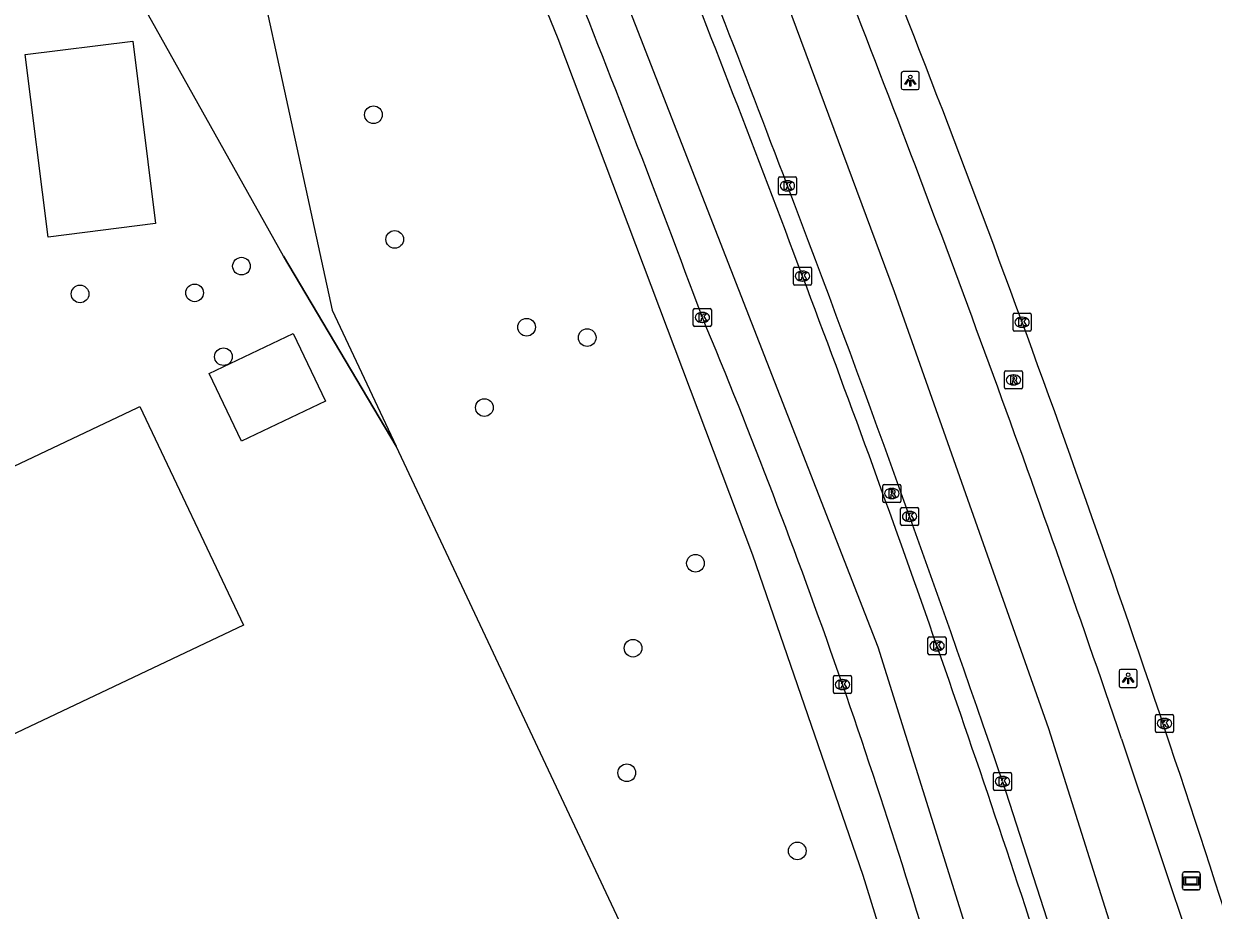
# Model space of a CAD drawing. Extents: x 161772 to 163123, y 383092 to 383917.
# Drawn here: x 163008.7 to 163074.6, y 383820.3 to 383869.4 of the extents above; entities that cross this region are included whole.
import ezdxf

# ---------------------------------------------------------------- set-up
doc = ezdxf.new("R2010")
doc.units = 0
for name, color, linetype in [('IMGEO_Boom', 7, 'Continuous'), ('IMGEO_Hek', 7, 'Continuous'), ('IMGEO_Kolk', 7, 'Continuous'), ('IMGEO_Lichtpunt', 7, 'Continuous'), ('IMGEO_Loofbos', 7, 'Continuous'), ('IMGEO_Pand', 7, 'Continuous'), ('IMGEO_Reclamebord', 7, 'Continuous'), ('IMGEO_Rijbaan_lokaal_gesloten', 7, 'Continuous'), ('IMGEO_Rijbaan_regionaal_gesloten', 7, 'Continuous'), ('IMGEO_Rioolput', 7, 'Continuous'), ('IMGEO_Voetpad_open', 7, 'Continuous')]:
    doc.layers.add(name, color=color, linetype=linetype)

msp = doc.modelspace()

# ---------------------------------------------------------------- linework, layer by layer
at = {"layer": 'IMGEO_Boom'}
for centre in [(163028.067, 383864.348), (163029.243, 383857.441), (163020.756, 383855.959), (163011.813, 383854.419), (163018.162, 383854.481), (163036.549, 383852.578), (163039.907, 383852.003), (163019.758, 383850.945), (163034.212, 383848.126), (163045.905, 383839.502), (163042.447, 383834.798), (163042.1, 383827.897), (163051.546, 383823.566)]:
    msp.add_circle(centre, 0.489, dxfattribs=at)
at = {"layer": 'IMGEO_Hek'}
msp.add_lwpolyline([(163023.091, 383856.517), (163029.33, 383845.982)], dxfattribs=at)
at = {"layer": 'IMGEO_Kolk'}
for p, q in [((163050.497, 383859.983), (163050.497, 383860.835)), ((163050.572, 383860.909), (163051.424, 383860.909)), ((163051.498, 383860.835), (163051.498, 383859.983)), ((163051.008, 383860.129), (163050.983, 383860.129)), ((163050.985, 383860.689), (163051.01, 383860.689)), ((163051.424, 383859.909), (163050.572, 383859.909)), ((163051.331, 383854.984), (163051.331, 383855.836)), ((163051.406, 383855.91), (163052.258, 383855.91)), ((163051.819, 383855.69), (163051.844, 383855.69)), ((163052.332, 383855.836), (163052.332, 383854.984)), ((163052.258, 383854.91), (163051.406, 383854.91)), ((163051.842, 383855.13), (163051.817, 383855.13)), ((163045.785, 383852.693), (163045.785, 383853.545)), ((163045.86, 383853.619), (163046.712, 383853.619)), ((163046.786, 383853.545), (163046.786, 383852.693)), ((163046.296, 383852.839), (163046.271, 383852.839)), ((163046.273, 383853.399), (163046.298, 383853.399)), ((163063.495, 383852.425), (163063.495, 383853.277)), ((163063.57, 383853.351), (163064.422, 383853.351)), ((163063.983, 383853.131), (163064.008, 383853.131)), ((163064.496, 383853.277), (163064.496, 383852.425)), ((163046.712, 383852.619), (163045.86, 383852.619)), ((163064.422, 383852.351), (163063.57, 383852.351)), ((163064.006, 383852.571), (163063.981, 383852.571)), ((163057.267, 383841.67), (163057.267, 383842.522)), ((163057.342, 383842.596), (163058.194, 383842.596)), ((163057.755, 383842.376), (163057.78, 383842.376)), ((163058.268, 383842.522), (163058.268, 383841.67)), ((163057.778, 383841.816), (163057.753, 383841.816)), ((163058.194, 383841.596), (163057.342, 383841.596)), ((163058.784, 383834.499), (163058.784, 383835.351)), ((163058.859, 383835.425), (163059.711, 383835.425)), ((163059.272, 383835.205), (163059.297, 383835.205)), ((163059.785, 383835.351), (163059.785, 383834.499)), ((163059.711, 383834.425), (163058.859, 383834.425)), ((163059.295, 383834.645), (163059.27, 383834.645)), ((163053.551, 383832.357), (163053.551, 383833.209)), ((163053.626, 383833.283), (163054.478, 383833.283)), ((163054.039, 383833.063), (163054.064, 383833.063)), ((163054.552, 383833.209), (163054.552, 383832.357)), ((163054.062, 383832.503), (163054.037, 383832.503)), ((163054.478, 383832.283), (163053.626, 383832.283)), ((163071.463, 383831.127), (163072.315, 383831.127)), ((163071.388, 383830.201), (163071.388, 383831.053)), ((163071.876, 383830.907), (163071.901, 383830.907)), ((163072.389, 383831.053), (163072.389, 383830.201)), ((163072.315, 383830.127), (163071.463, 383830.127)), ((163071.899, 383830.347), (163071.874, 383830.347)), ((163062.411, 383826.989), (163062.411, 383827.841)), ((163062.486, 383827.915), (163063.338, 383827.915)), ((163063.412, 383827.841), (163063.412, 383826.989)), ((163062.922, 383827.135), (163062.897, 383827.135)), ((163062.899, 383827.695), (163062.924, 383827.695)), ((163063.338, 383826.915), (163062.486, 383826.915))]:
    msp.add_line(p, q, dxfattribs=at)
for points in [[(163050.497, 383859.983), (163050.497, 383860.835)], [(163050.572, 383860.909), (163051.424, 383860.909)], [(163051.498, 383860.835), (163051.498, 383859.983)], [(163050.818, 383860.609), (163050.941, 383860.609), (163050.941, 383860.458), (163051.071, 383860.609), (163051.235, 383860.609), (163051.089, 383860.458), (163051.242, 383860.209), (163051.09, 383860.209), (163051.005, 383860.373), (163050.941, 383860.306), (163050.941, 383860.209), (163050.818, 383860.209), (163050.818, 383860.609)], [(163051.424, 383859.909), (163050.572, 383859.909)], [(163051.331, 383854.984), (163051.331, 383855.836)], [(163051.406, 383855.91), (163052.258, 383855.91)], [(163051.652, 383855.61), (163051.775, 383855.61), (163051.775, 383855.459), (163051.905, 383855.61), (163052.069, 383855.61), (163051.923, 383855.459), (163052.076, 383855.21), (163051.924, 383855.21), (163051.839, 383855.374), (163051.775, 383855.307), (163051.775, 383855.21), (163051.652, 383855.21), (163051.652, 383855.61)], [(163052.332, 383855.836), (163052.332, 383854.984)], [(163052.258, 383854.91), (163051.406, 383854.91)], [(163045.785, 383852.693), (163045.785, 383853.545)], [(163045.86, 383853.619), (163046.712, 383853.619)], [(163046.786, 383853.545), (163046.786, 383852.693)], [(163046.106, 383853.319), (163046.229, 383853.319), (163046.229, 383853.168), (163046.359, 383853.319), (163046.523, 383853.319), (163046.377, 383853.168), (163046.53, 383852.919), (163046.378, 383852.919), (163046.293, 383853.083), (163046.229, 383853.016), (163046.229, 383852.919), (163046.106, 383852.919), (163046.106, 383853.319)], [(163063.495, 383852.425), (163063.495, 383853.277)], [(163063.57, 383853.351), (163064.422, 383853.351)], [(163063.816, 383853.051), (163063.939, 383853.051), (163063.939, 383852.9), (163064.069, 383853.051), (163064.233, 383853.051), (163064.087, 383852.9), (163064.24, 383852.651), (163064.088, 383852.651), (163064.003, 383852.815), (163063.939, 383852.748), (163063.939, 383852.651), (163063.816, 383852.651), (163063.816, 383853.051)], [(163064.496, 383853.277), (163064.496, 383852.425)], [(163046.712, 383852.619), (163045.86, 383852.619)], [(163064.422, 383852.351), (163063.57, 383852.351)], [(163057.267, 383841.67), (163057.267, 383842.522)], [(163057.342, 383842.596), (163058.194, 383842.596)], [(163057.588, 383842.296), (163057.711, 383842.296), (163057.711, 383842.145), (163057.841, 383842.296), (163058.005, 383842.296), (163057.859, 383842.145), (163058.012, 383841.896), (163057.86, 383841.896), (163057.775, 383842.06), (163057.711, 383841.993), (163057.711, 383841.896), (163057.588, 383841.896), (163057.588, 383842.296)], [(163058.268, 383842.522), (163058.268, 383841.67)], [(163058.194, 383841.596), (163057.342, 383841.596)], [(163058.784, 383834.499), (163058.784, 383835.351)], [(163058.859, 383835.425), (163059.711, 383835.425)], [(163059.105, 383835.125), (163059.228, 383835.125), (163059.228, 383834.974), (163059.358, 383835.125), (163059.522, 383835.125), (163059.376, 383834.974), (163059.529, 383834.725), (163059.377, 383834.725), (163059.292, 383834.889), (163059.228, 383834.822), (163059.228, 383834.725), (163059.105, 383834.725), (163059.105, 383835.125)], [(163059.785, 383835.351), (163059.785, 383834.499)], [(163059.711, 383834.425), (163058.859, 383834.425)], [(163053.551, 383832.357), (163053.551, 383833.209)], [(163053.626, 383833.283), (163054.478, 383833.283)], [(163054.552, 383833.209), (163054.552, 383832.357)], [(163053.872, 383832.983), (163053.995, 383832.983), (163053.995, 383832.832), (163054.125, 383832.983), (163054.289, 383832.983), (163054.143, 383832.832), (163054.296, 383832.583), (163054.144, 383832.583), (163054.059, 383832.747), (163053.995, 383832.68), (163053.995, 383832.583), (163053.872, 383832.583), (163053.872, 383832.983)], [(163054.478, 383832.283), (163053.626, 383832.283)], [(163071.463, 383831.127), (163072.315, 383831.127)], [(163071.388, 383830.201), (163071.388, 383831.053)], [(163071.709, 383830.827), (163071.832, 383830.827), (163071.832, 383830.676), (163071.962, 383830.827), (163072.126, 383830.827), (163071.98, 383830.676), (163072.133, 383830.427), (163071.981, 383830.427), (163071.896, 383830.591), (163071.832, 383830.524), (163071.832, 383830.427), (163071.709, 383830.427), (163071.709, 383830.827)], [(163072.389, 383831.053), (163072.389, 383830.201)], [(163072.315, 383830.127), (163071.463, 383830.127)], [(163062.411, 383826.989), (163062.411, 383827.841)], [(163062.486, 383827.915), (163063.338, 383827.915)], [(163063.412, 383827.841), (163063.412, 383826.989)], [(163062.732, 383827.615), (163062.855, 383827.615), (163062.855, 383827.464), (163062.985, 383827.615), (163063.149, 383827.615), (163063.003, 383827.464), (163063.156, 383827.215), (163063.004, 383827.215), (163062.919, 383827.379), (163062.855, 383827.312), (163062.855, 383827.215), (163062.732, 383827.215), (163062.732, 383827.615)], [(163063.338, 383826.915), (163062.486, 383826.915)]]:
    msp.add_lwpolyline(points, dxfattribs=at)
for centre, start, end in [((163050.574, 383860.833), 91.55205, 178.44795), ((163050.574, 383860.833), 91.55205, 178.44795), ((163051.422, 383860.833), 1.55205, 88.44795), ((163051.422, 383860.833), 1.55205, 88.44795), ((163050.574, 383859.985), 181.55205, 268.44795), ((163050.574, 383859.985), 181.55205, 268.44795), ((163051.422, 383859.985), 271.55205, 358.44795), ((163051.422, 383859.985), 271.55205, 358.44795), ((163051.408, 383855.834), 91.55205, 178.44795), ((163051.408, 383855.834), 91.55205, 178.44795), ((163052.256, 383855.834), 1.55205, 88.44795), ((163052.256, 383855.834), 1.55205, 88.44795), ((163051.408, 383854.986), 181.55205, 268.44795), ((163051.408, 383854.986), 181.55205, 268.44795), ((163052.256, 383854.986), 271.55205, 358.44795), ((163052.256, 383854.986), 271.55205, 358.44795), ((163045.862, 383853.543), 91.55205, 178.44795), ((163045.862, 383853.543), 91.55205, 178.44795), ((163046.71, 383853.543), 1.55205, 88.44795), ((163046.71, 383853.543), 1.55205, 88.44795), ((163063.572, 383853.275), 91.55205, 178.44795), ((163063.572, 383853.275), 91.55205, 178.44795), ((163064.42, 383853.275), 1.55205, 88.44795), ((163064.42, 383853.275), 1.55205, 88.44795), ((163045.862, 383852.695), 181.55205, 268.44795), ((163045.862, 383852.695), 181.55205, 268.44795), ((163046.71, 383852.695), 271.55205, 358.44795), ((163046.71, 383852.695), 271.55205, 358.44795), ((163063.572, 383852.427), 181.55205, 268.44795), ((163063.572, 383852.427), 181.55205, 268.44795), ((163064.42, 383852.427), 271.55205, 358.44795), ((163064.42, 383852.427), 271.55205, 358.44795), ((163057.344, 383842.52), 91.55205, 178.44795), ((163057.344, 383842.52), 91.55205, 178.44795), ((163058.192, 383842.52), 1.55205, 88.44795), ((163058.192, 383842.52), 1.55205, 88.44795), ((163057.344, 383841.672), 181.55205, 268.44795), ((163057.344, 383841.672), 181.55205, 268.44795), ((163058.192, 383841.672), 271.55205, 358.44795), ((163058.192, 383841.672), 271.55205, 358.44795), ((163058.861, 383835.349), 91.55205, 178.44795), ((163058.861, 383835.349), 91.55205, 178.44795), ((163059.709, 383835.349), 1.55205, 88.44795), ((163059.709, 383835.349), 1.55205, 88.44795), ((163058.861, 383834.501), 181.55205, 268.44795), ((163058.861, 383834.501), 181.55205, 268.44795), ((163059.709, 383834.501), 271.55205, 358.44795), ((163059.709, 383834.501), 271.55205, 358.44795), ((163053.628, 383833.207), 91.55205, 178.44795), ((163053.628, 383833.207), 91.55205, 178.44795), ((163054.476, 383833.207), 1.55205, 88.44795), ((163054.476, 383833.207), 1.55205, 88.44795), ((163053.628, 383832.359), 181.55205, 268.44795), ((163053.628, 383832.359), 181.55205, 268.44795), ((163054.476, 383832.359), 271.55205, 358.44795), ((163054.476, 383832.359), 271.55205, 358.44795), ((163071.465, 383831.051), 91.55205, 178.44795), ((163071.465, 383831.051), 91.55205, 178.44795), ((163072.313, 383831.051), 1.55205, 88.44795), ((163072.313, 383831.051), 1.55205, 88.44795), ((163071.465, 383830.203), 181.55205, 268.44795), ((163071.465, 383830.203), 181.55205, 268.44795), ((163072.313, 383830.203), 271.55205, 358.44795), ((163072.313, 383830.203), 271.55205, 358.44795), ((163062.488, 383827.839), 91.55205, 178.44795), ((163062.488, 383827.839), 91.55205, 178.44795), ((163063.336, 383827.839), 1.55205, 88.44795), ((163063.336, 383827.839), 1.55205, 88.44795), ((163062.488, 383826.991), 181.55205, 268.44795), ((163062.488, 383826.991), 181.55205, 268.44795), ((163063.336, 383826.991), 271.55205, 358.44795), ((163063.336, 383826.991), 271.55205, 358.44795)]:
    msp.add_arc(centre, 0.0765, start, end, dxfattribs=at)
for centre, major_axis, ratio, start_param, end_param in [((163050.984, 383860.409), (-0.387, 0.002), 0.722429, 4.712389, 7.853982), ((163051.009, 383860.409), (-0.39, 0.002), 0.717154, 1.570796, 4.712389), ((163051.818, 383855.41), (-0.387, 0.002), 0.722429, 4.712389, 7.853982), ((163051.843, 383855.41), (-0.39, 0.002), 0.717154, 1.570796, 4.712389), ((163046.272, 383853.119), (-0.387, 0.002), 0.722429, 4.712389, 7.853982), ((163046.297, 383853.119), (-0.39, 0.002), 0.717154, 1.570796, 4.712389), ((163063.982, 383852.851), (-0.387, 0.002), 0.722429, 4.712389, 7.853982), ((163064.007, 383852.851), (-0.39, 0.002), 0.717154, 1.570796, 4.712389), ((163057.754, 383842.096), (-0.387, 0.002), 0.722429, 4.712389, 7.853982), ((163057.779, 383842.096), (-0.39, 0.002), 0.717154, 1.570796, 4.712389), ((163059.271, 383834.925), (-0.387, 0.002), 0.722429, 4.712389, 7.853982), ((163059.296, 383834.925), (-0.39, 0.002), 0.717154, 1.570796, 4.712389), ((163054.038, 383832.783), (-0.387, 0.002), 0.722429, 4.712389, 7.853982), ((163054.063, 383832.783), (-0.39, 0.002), 0.717154, 1.570796, 4.712389), ((163071.875, 383830.627), (-0.387, 0.002), 0.722429, 4.712389, 7.853982), ((163071.9, 383830.627), (-0.39, 0.002), 0.717154, 1.570796, 4.712389), ((163062.898, 383827.415), (-0.387, 0.002), 0.722429, 4.712389, 7.853982), ((163062.923, 383827.415), (-0.39, 0.002), 0.717154, 1.570796, 4.712389)]:
    msp.add_ellipse(centre, major_axis=major_axis, ratio=ratio, start_param=start_param, end_param=end_param, dxfattribs=at)
at = {"layer": 'IMGEO_Lichtpunt'}
for p, q in [((163058.21, 383866.739), (163057.402, 383866.739)), ((163058.21, 383866.739), (163057.402, 383866.739)), ((163057.308, 383866.644), (163057.308, 383865.837)), ((163057.308, 383866.644), (163057.308, 383865.837)), ((163058.304, 383865.837), (163058.304, 383866.644)), ((163058.304, 383865.837), (163058.304, 383866.644)), ((163057.402, 383865.743), (163058.21, 383865.743)), ((163057.402, 383865.743), (163058.21, 383865.743)), ((163069.374, 383833.529), (163069.374, 383832.722)), ((163069.374, 383833.529), (163069.374, 383832.722)), ((163070.276, 383833.624), (163069.468, 383833.624)), ((163070.276, 383833.624), (163069.468, 383833.624)), ((163070.37, 383832.722), (163070.37, 383833.529)), ((163070.37, 383832.722), (163070.37, 383833.529)), ((163069.468, 383832.628), (163070.276, 383832.628)), ((163069.468, 383832.628), (163070.276, 383832.628))]:
    msp.add_line(p, q, dxfattribs=at)
for points in [[(163057.682, 383866.308), (163057.721, 383866.28), (163057.533, 383866.018), (163057.495, 383866.045), (163057.682, 383866.308)], [(163057.784, 383866.26), (163057.831, 383866.26), (163057.831, 383865.938), (163057.784, 383865.938), (163057.784, 383866.26)], [(163057.894, 383866.28), (163057.932, 383866.307), (163058.119, 383866.045), (163058.08, 383866.017), (163057.894, 383866.28)], [(163069.748, 383833.193), (163069.787, 383833.165), (163069.599, 383832.903), (163069.561, 383832.93), (163069.748, 383833.193)], [(163069.85, 383833.145), (163069.897, 383833.145), (163069.897, 383832.823), (163069.85, 383832.823), (163069.85, 383833.145)], [(163069.96, 383833.165), (163069.998, 383833.192), (163070.185, 383832.93), (163070.146, 383832.902), (163069.96, 383833.165)]]:
    msp.add_lwpolyline(points, dxfattribs=at)
for centre in [(163057.807, 383866.442), (163069.873, 383833.327)]:
    msp.add_circle(centre, 0.0994, dxfattribs=at)
for centre, start, end in [((163057.402, 383866.644), 90, 180), ((163057.402, 383866.644), 90, 180), ((163058.21, 383866.644), 0, 90), ((163058.21, 383866.644), 0, 90), ((163057.402, 383865.837), 180, 270), ((163057.402, 383865.837), 180, 270), ((163058.21, 383865.837), 270, 0), ((163058.21, 383865.837), 270, 360), ((163069.468, 383833.529), 90, 180), ((163069.468, 383833.529), 90, 180), ((163070.276, 383833.529), 0, 90), ((163070.276, 383833.529), 0, 90), ((163069.468, 383832.722), 180, 270), ((163069.468, 383832.722), 180, 270), ((163070.276, 383832.722), 270, 0), ((163070.276, 383832.722), 270, 360)]:
    msp.add_arc(centre, 0.0946, start, end, dxfattribs=at)
at = {"layer": 'IMGEO_Loofbos'}
for points in [[(163014.091, 383907.444), (163019.19, 383883.816), (163025.783, 383853.524), (163029.33, 383845.982)], [(163029.33, 383845.982), (163023.091, 383856.517), (163002.777, 383892.764), (162975.595, 383890.208), (162966.03, 383889.308), (162966.488, 383885.942)], [(163054.498, 383792.461), (163029.33, 383845.982)]]:
    msp.add_lwpolyline(points, dxfattribs=at)
at = {"layer": 'IMGEO_Pand'}
for points in [[(163008.781, 383867.674), (163014.733, 383868.42), (163016.001, 383858.316), (163010.049, 383857.569), (163008.781, 383867.674)], [(163018.968, 383850.016), (163023.626, 383852.233), (163025.414, 383848.477), (163020.756, 383846.26), (163018.968, 383850.016)], [(163004.56, 383830.424), (163003.145, 383833.428), (163000.441, 383839.166), (163002.995, 383840.379), (163002.22, 383842.067), (163002.394, 383842.149), (163014.984, 383848.115), (163015.13, 383848.184), (163020.862, 383836.071), (163007.949, 383829.942), (163007.697, 383830.449), (163007.135, 383831.58), (163004.56, 383830.424)]]:
    msp.add_lwpolyline(points, dxfattribs=at)
at = {"layer": 'IMGEO_Reclamebord'}
for p, q in [((163072.875, 383821.506), (163072.875, 383822.306)), ((163072.875, 383822.306), (163072.875, 383821.506)), ((163072.975, 383822.406), (163073.765, 383822.406)), ((163073.765, 383822.406), (163072.975, 383822.406)), ((163073.865, 383822.306), (163073.865, 383821.506)), ((163073.865, 383821.506), (163073.865, 383822.306)), ((163073.765, 383821.406), (163072.975, 383821.406)), ((163072.975, 383821.406), (163073.765, 383821.406))]:
    msp.add_line(p, q, dxfattribs=at)
for points in [[(163072.976, 383822.138), (163073.764, 383822.138), (163073.764, 383821.674), (163072.976, 383821.674), (163072.976, 383822.138)], [(163073.041, 383822.073), (163073.041, 383821.739), (163073.699, 383821.739), (163073.699, 383822.073), (163073.041, 383822.073)]]:
    msp.add_lwpolyline(points, dxfattribs=at)
for centre, start, end in [((163072.975, 383822.306), 90, 180), ((163072.975, 383822.306), 90, 180), ((163073.765, 383822.306), 0, 90), ((163073.765, 383822.306), 360, 90), ((163072.975, 383821.506), 180, 270), ((163072.975, 383821.506), 180, 270), ((163073.765, 383821.506), 270, 0), ((163073.765, 383821.506), 270, 0)]:
    msp.add_arc(centre, 0.1, start, end, dxfattribs=at)
at = {"layer": 'IMGEO_Rijbaan_lokaal_gesloten'}
msp.add_lwpolyline([(163083.63, 383703.586), (163073.059, 383750.369), (163071.01, 383775.264), (163069.289, 383789.816), (163062.551, 383814.048), (163056.031, 383834.862), (163035.593, 383887.297), (163026.266, 383908.58)], dxfattribs=at)
for centre, radius, start, end in [((162148.323, 383517.116), 964.764, 20.527053, 23.08466), ((162190.562, 383534.348), 913.171, 20.431178, 23.140094), ((162270.481, 383559.597), 835.472, 17.830956, 20.736242), ((162713.063, 383714.212), 361.018, 15.93376, 22.62927)]:
    msp.add_arc(centre, radius, start, end, dxfattribs=at)
at = {"layer": 'IMGEO_Rijbaan_regionaal_gesloten'}
for points in [[(163034.642, 383909.366), (163036.068, 383906.193), (163039.277, 383898.648), (163050.7, 383871.257), (163056.906, 383854.555), (163065.468, 383830.358), (163073.852, 383803.761), (163076.462, 383794.331), (163079.886, 383779.448), (163086.428, 383749.788), (163092.524, 383720.917), (163099.604, 383690.323), (163103.558, 383672.69), (163107.513, 383652.796), (163108.607, 383648.077)], [(163069.504, 383829.783), (163073.521, 383817.74)], [(163062.913, 383827.416), (163066.704, 383815.693), (163069.244, 383807.84), (163070.606, 383803.025), (163072.574, 383796.064)]]:
    msp.add_lwpolyline(points, dxfattribs=at)
for centre, radius, start, end in [((162198.773, 383538.336), 911.056, 20.702625, 23.288382), ((162261.185, 383558.572), 855.051, 17.697621, 21.506678), ((162150.197, 383516.922), 971.086, 18.794587, 21.393671), ((162095.166, 383496.643), 1022.715, 18.870247, 20.835573)]:
    msp.add_arc(centre, radius, start, end, dxfattribs=at)
at = {"layer": 'IMGEO_Rioolput'}
for p, q in [((163063.018, 383849.232), (163063.018, 383850.084)), ((163063.093, 383850.158), (163063.945, 383850.158)), ((163063.506, 383849.938), (163063.531, 383849.938)), ((163064.019, 383850.084), (163064.019, 383849.232)), ((163063.945, 383849.158), (163063.093, 383849.158)), ((163063.529, 383849.378), (163063.504, 383849.378)), ((163056.278, 383842.942), (163056.278, 383843.794)), ((163056.353, 383843.868), (163057.205, 383843.868)), ((163056.766, 383843.648), (163056.791, 383843.648)), ((163057.279, 383843.794), (163057.279, 383842.942)), ((163056.789, 383843.088), (163056.764, 383843.088)), ((163057.205, 383842.868), (163056.353, 383842.868))]:
    msp.add_line(p, q, dxfattribs=at)
for points in [[(163063.018, 383849.232), (163063.018, 383850.084)], [(163063.093, 383850.158), (163063.945, 383850.158)], [(163063.607, 383849.856), (163063.355, 383849.858), (163063.355, 383849.458)], [(163063.355, 383849.458), (163063.479, 383849.458), (163063.479, 383849.62), (163063.49, 383849.62)], [(163063.533, 383849.777), (163063.479, 383849.777), (163063.479, 383849.696)], [(163063.479, 383849.696), (163063.531, 383849.696)], [(163063.537, 383849.591), (163063.608, 383849.458), (163063.748, 383849.458), (163063.683, 383849.584)], [(163064.019, 383850.084), (163064.019, 383849.232)], [(163063.945, 383849.158), (163063.093, 383849.158)], [(163056.278, 383842.942), (163056.278, 383843.794)], [(163056.353, 383843.868), (163057.205, 383843.868)], [(163057.279, 383843.794), (163057.279, 383842.942)], [(163056.867, 383843.566), (163056.615, 383843.568), (163056.615, 383843.168)], [(163056.615, 383843.168), (163056.739, 383843.168), (163056.739, 383843.33), (163056.75, 383843.33)], [(163056.793, 383843.487), (163056.739, 383843.487), (163056.739, 383843.406)], [(163056.739, 383843.406), (163056.791, 383843.406)], [(163056.797, 383843.301), (163056.868, 383843.168), (163057.008, 383843.168), (163056.943, 383843.294)], [(163057.205, 383842.868), (163056.353, 383842.868)]]:
    msp.add_lwpolyline(points, dxfattribs=at)
for centre, radius, start, end in [((163063.095, 383850.082), 0.0765, 91.55205, 178.44795), ((163063.095, 383850.082), 0.0765, 91.55205, 178.44795), ((163063.489, 383849.567), 0.0533, 26.02933, 88.69889), ((163063.515, 383849.885), 0.19, 274.7715, 282.96867), ((163063.539, 383849.681), 0.0964, 77.00612, 93.18647), ((163063.553, 383849.738), 0.0378, 276.66336, 79.67722), ((163063.606, 383849.746), 0.109, 350.36119, 89.41601), ((163063.604, 383849.746), 0.112, 277.58423, 350.98172), ((163063.588, 383849.531), 0.108, 29.51342, 73.79051), ((163063.943, 383850.082), 0.0765, 1.55205, 88.44795), ((163063.943, 383850.082), 0.0765, 1.55205, 88.44795), ((163063.095, 383849.234), 0.0765, 181.55205, 268.44795), ((163063.095, 383849.234), 0.0765, 181.55205, 268.44795), ((163063.943, 383849.234), 0.0765, 271.55205, 358.44795), ((163063.943, 383849.234), 0.0765, 271.55205, 358.44795), ((163056.355, 383843.792), 0.0765, 91.55205, 178.44795), ((163056.355, 383843.792), 0.0765, 91.55205, 178.44795), ((163057.203, 383843.792), 0.0765, 1.55205, 88.44795), ((163057.203, 383843.792), 0.0765, 1.55205, 88.44795), ((163056.355, 383842.944), 0.0765, 181.55205, 268.44795), ((163056.355, 383842.944), 0.0765, 181.55205, 268.44795), ((163056.749, 383843.277), 0.0533, 26.02933, 88.69889), ((163056.775, 383843.595), 0.19, 274.7715, 282.96867), ((163056.799, 383843.391), 0.0964, 77.00612, 93.18647), ((163056.813, 383843.448), 0.0378, 276.66336, 79.67722), ((163056.866, 383843.456), 0.109, 350.36119, 89.41601), ((163056.864, 383843.456), 0.112, 277.58423, 350.98172), ((163056.848, 383843.241), 0.108, 29.51342, 73.79051), ((163057.203, 383842.944), 0.0765, 271.55205, 358.44795), ((163057.203, 383842.944), 0.0765, 271.55205, 358.44795)]:
    msp.add_arc(centre, radius, start, end, dxfattribs=at)
for centre, major_axis, ratio, start_param, end_param in [((163063.505, 383849.658), (-0.387, 0.002), 0.722429, 4.712389, 7.853982), ((163063.53, 383849.658), (-0.39, 0.002), 0.717154, 1.570796, 4.712389), ((163056.765, 383843.368), (-0.387, 0.002), 0.722429, 4.712389, 7.853982), ((163056.79, 383843.368), (-0.39, 0.002), 0.717154, 1.570796, 4.712389)]:
    msp.add_ellipse(centre, major_axis=major_axis, ratio=ratio, start_param=start_param, end_param=end_param, dxfattribs=at)
at = {"layer": 'IMGEO_Voetpad_open'}
msp.add_lwpolyline([(163031.293, 383885.722), (163038.287, 383868.578), (163049.067, 383839.97), (163055.176, 383822.221), (163058.398, 383811.788)], dxfattribs=at)

doc.saveas('drawing.dxf')
